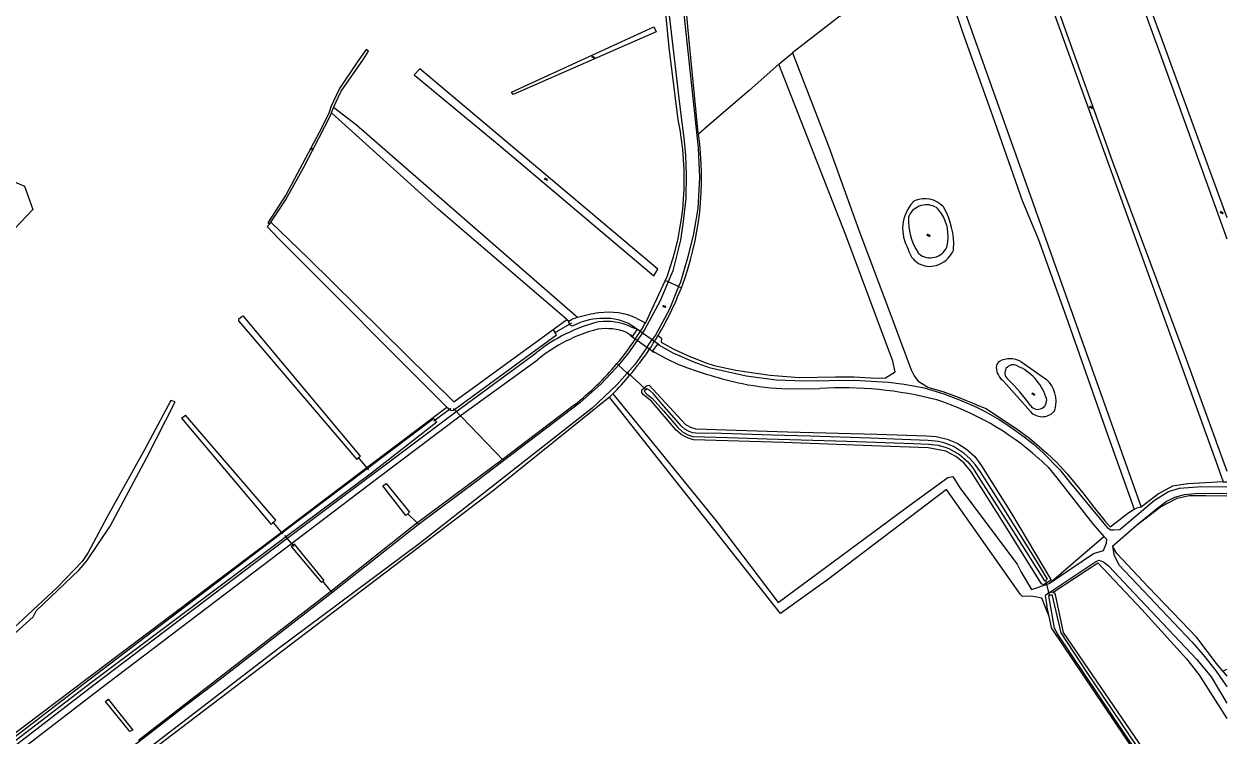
# Model space of a CAD drawing. Extents: x 134297 to 137000, y 403500 to 406000.
# Drawn here: x 136417 to 137000, y 404663 to 405008 of the extents above; entities that cross this region are included whole.
import ezdxf

# ---------------------------------------------------------------- set-up
doc = ezdxf.new("R2010")
doc.units = 0
for name, color, linetype in [('gg-afsc-draadraster', 7, 'Continuous'), ('gg-afsc-lijn draadraster', 7, 'Continuous'), ('gg-knt-bronhoudergrens', 7, 'Continuous'), ('gg-knt-onverhard', 7, 'Continuous'), ('gg-knt-verharding', 7, 'Continuous'), ('gg-kntw-bovenkant insteek waterloop', 7, 'Continuous'), ('gg-kntw-waterlijn', 7, 'Continuous'), ('gg-kwrk-duiker nz buis', 7, 'Continuous'), ('gg-kwrk-kunstwerk niveau 01', 7, 'Continuous'), ('gt-grn-groengrens', 7, 'Continuous'), ('gt-grn-vlakafsluiter', 7, 'Continuous'), ('gt-symb-watersymbool', 7, 'Continuous')]:
    doc.layers.add(name, color=color, linetype=linetype)

# ---------------------------------------------------------------- blocks, each defined once
blk = doc.blocks.new('gt0-WA')
at = {"layer": 'gt-symb-watersymbool'}
for centre, start, end in [((-0.32, 0.02), 28.07249, 151.92751), ((0.43, 0.42), 208.07248, 331.92751), ((-0.32, -0.43), 28.07249, 151.92751), ((0.43, -0.03), 208.07248, 331.92751)]:
    blk.add_arc(centre, 0.425, start, end, dxfattribs=at)

msp = doc.modelspace()

# ---------------------------------------------------------------- linework, layer by layer
at = {"layer": 'gg-afsc-draadraster'}
for p, q in [((136566.28, 404965.17), (136618.09, 404918.29)), ((136680.35, 404865), (136618.09, 404918.29)), ((136555.12, 404894.48), (136536.91, 404912.1)), ((136622.1, 404822.52), (136541.02, 404903.92)), ((136673.71, 404860.17), (136680.35, 404865)), ((136493.56, 404817.17), (136495.53, 404818.69)), ((136421.76, 404721.07), (136423.28, 404723.84))]:
    msp.add_line(p, q, dxfattribs=at)
for points in [[(136685.4, 404865.94), (136645.81, 404900.43), (136578.47, 404959.17), (136567.27, 404967.76)], [(136536.37, 404911.3), (136535.17, 404910.02), (136541.02, 404903.92)], [(136555.12, 404894.48), (136625.49, 404825.14), (136673.71, 404860.17)], [(136490.49, 404825.08), (136488.39, 404825.82), (136475.92, 404802.22), (136457.51, 404769.04), (136448.46, 404752.09), (136445.48, 404747.83), (136433.38, 404735.25), (136395.84, 404700.3), (136365.44, 404672.56)], [(136423.28, 404723.84), (136444.09, 404743.83), (136447.83, 404748.09), (136459.05, 404764.98), (136476.79, 404798.18), (136490.49, 404825.08)], [(136375.68, 404636.86), (136396.99, 404652.69), (136448.01, 404691.08), (136541.44, 404761.58), (136583.58, 404793.52), (136622.1, 404822.52)], [(136998.22, 404786.4), (136998.23, 404786.38), (136980.99, 404785.38), (136973.68, 404784.24), (136966.81, 404780.63), (136958.52, 404774.09)], [(136366.55, 404671.43), (136394.67, 404696.68), (136421.76, 404721.07)]]:
    msp.add_lwpolyline(points, dxfattribs=at)
at = {"layer": 'gg-afsc-lijn draadraster'}
for p, q in [((136622.1, 404822.52), (136541.02, 404903.92)), ((136493.56, 404817.17), (136495.53, 404818.69))]:
    msp.add_line(p, q, dxfattribs=at)
for points in [[(136685.4, 404865.94), (136645.81, 404900.43), (136578.47, 404959.17), (136567.27, 404967.76)], [(136536.37, 404911.3), (136535.17, 404910.02), (136541.02, 404903.92)], [(136490.49, 404825.08), (136488.39, 404825.82), (136475.92, 404802.22), (136457.51, 404769.04), (136448.46, 404752.09), (136445.48, 404747.83), (136433.38, 404735.25), (136395.84, 404700.3), (136365.44, 404672.56)], [(136423.28, 404723.84), (136444.09, 404743.83), (136447.83, 404748.09), (136459.05, 404764.98), (136476.79, 404798.18), (136490.49, 404825.08)], [(136375.68, 404636.86), (136396.99, 404652.69), (136448.01, 404691.08), (136541.44, 404761.58), (136583.58, 404793.52), (136622.1, 404822.52)], [(136998.22, 404786.4), (136998.23, 404786.38), (136980.99, 404785.38), (136973.68, 404784.24), (136966.81, 404780.63), (136958.52, 404774.09)], [(136366.55, 404671.43), (136394.67, 404696.68), (136421.76, 404721.07)]]:
    msp.add_lwpolyline(points, dxfattribs=at)
at = {"layer": 'gg-knt-bronhoudergrens'}
for p, q in [((136812.43, 405011.93), (136789.51, 404994.2)), ((136748.04, 404958.27), (136744.02, 404954.76)), ((136787.23, 404831.39), (136802.77, 404831.58)), ((136989.85, 404779.69), (137000, 404779.65)), ((136944.6, 404755.22), (136956.11, 404765.27)), ((136997.96, 404694.75), (137000, 404695.63)), ((136997.96, 404694.75), (137000, 404692.29))]:
    msp.add_line(p, q, dxfattribs=at)
for points in [[(136789.51, 404994.2), (136807.14, 404948.57), (136821.78, 404908.23), (136835.8, 404871.04), (136847.03, 404840.63), (136848.51, 404837.76), (136850.29, 404835.31), (136855.15, 404832.18), (136858.35, 404831.25), (136862.35, 404830.09), (136870.29, 404827.29), (136873.36, 404825.9), (136876.54, 404824.6), (136879.83, 404823.26), (136883.35, 404821.83), (136891.35, 404816.64), (136897.82, 404812.45), (136904.43, 404807.51), (136912.81, 404800.29), (136917.37, 404795.97), (136922.57, 404790.22), (136930.2, 404780.98), (136935.45, 404774.07), (136940.85, 404767.56), (136943.45, 404764.62)], [(136782.94, 404988.71), (136768.54, 404975.99), (136748.04, 404958.27)], [(136792.88, 404836.97), (136810.35, 404837.27), (136819.41, 404837.24), (136827.48, 404836.8), (136831.23, 404836.6), (136834.7, 404836.7), (136839.24, 404839.58), (136838.18, 404844.8), (136815.4, 404905.87), (136782.94, 404988.71)], [(136724.5, 404857.26), (136726.19, 404855.97), (136726.02, 404853.95), (136731.78, 404850.86), (136738.4, 404847.7), (136747.63, 404843.97), (136751.71, 404842.65), (136757.55, 404841.47), (136762.15, 404840.54), (136770.78, 404839.25), (136778.68, 404838.09), (136782.75, 404837.74), (136792.88, 404836.97)], [(136722.67, 404849.19), (136728.33, 404846.08), (136734.43, 404843.23)], [(136900.01, 404731.82), (136864.16, 404782.62), (136806.48, 404738.97), (136783.74, 404722.56), (136700.9, 404827.39)], [(136702.57, 404829), (136752.53, 404767.5), (136782.7, 404727.95), (136847.65, 404776.1), (136864.85, 404788.53), (136867.23, 404788.93), (136870.67, 404783.51), (136898.45, 404746.47), (136900.3, 404742.63), (136905.39, 404734.31), (136913.87, 404737.15)], [(136908.54, 404797.93), (136913.37, 404793.48), (136917.53, 404788.35), (136934.89, 404766.14), (136940.33, 404759.98)], [(136956.11, 404765.27), (136967.89, 404774.27), (136975.96, 404778.5), (136981.78, 404779.69), (136989.85, 404779.69)], [(136943.45, 404764.62), (136952.56, 404771.55), (136955.04, 404773.2)], [(136913.87, 404737.15), (136925.46, 404747.09), (136940.33, 404759.98)], [(136997.96, 404694.75), (136995.01, 404698.33), (136985.35, 404711.03), (136962.07, 404735.37), (136946.59, 404751.64), (136944.6, 404755.22)], [(136915.79, 404732.88), (136937.52, 404747.11), (136958.74, 404724.56), (136980.35, 404700.61), (136986.43, 404693.02), (137000, 404671.82)], [(136913.9, 404721.11), (136910.27, 404730.11), (136905.4, 404731.01), (136900.95, 404730.82), (136900.01, 404731.82)]]:
    msp.add_lwpolyline(points, dxfattribs=at)
for centre, radius, start, end in [((136808.42, 405033.16), 203.83, 248.71763, 257.80092), ((136791.94, 404967.59), 136.28, 258.74845, 268.01968), ((136813.82, 404651.16), 180.76, 75.3829, 93.50217), ((136817.59, 404696.11), 136.52, 48.22565, 72.15124)]:
    msp.add_arc(centre, radius, start, end, dxfattribs=at)
at = {"layer": 'gg-knt-onverhard'}
msp.add_line((136913.22, 404732.33), (136936.02, 404747.45), dxfattribs=at)
for points in [[(136725.04, 404852.51), (136731.62, 404848.92), (136742.16, 404844.39), (136749.23, 404841.79), (136767.06, 404837.7), (136781.77, 404835.81), (136795.26, 404835.31), (136819.7, 404835.7), (136830.39, 404835.03), (136836.07, 404834.67), (136843.6, 404833.61), (136853.34, 404831.87), (136862.92, 404828.93), (136870.51, 404826.11), (136878.69, 404822.5), (136882.96, 404820.39), (136889.64, 404816.59), (136895.4, 404812.81), (136901.83, 404808.17), (136906.18, 404804.73), (136910.93, 404800.47), (136919.06, 404792.27), (136924.26, 404785.8), (136941.99, 404764.24), (136943.73, 404763.12), (136945.21, 404763.21)], [(136945.21, 404763.21), (136948.09, 404763.26), (136964.85, 404777.51), (136971.71, 404781.69), (136977.01, 404783.34), (136987.8, 404784.06), (137000, 404783.91)], [(136956.11, 404765.27), (136966.49, 404773.85), (136970.58, 404776.82), (136974.76, 404779.02), (136979.4, 404780.28), (136986.19, 404780.96), (137000, 404780.72)], [(136913.87, 404737.15), (136935.31, 404751.62), (136940.29, 404753.16), (136941.73, 404756.61), (136941.89, 404758.46), (136940.33, 404759.98)], [(136944.6, 404755.22), (136945.19, 404751.12), (136947.66, 404746.18), (136983.09, 404708.79), (136988.54, 404702.58), (136994.76, 404694.7), (136999.85, 404687.39), (137000, 404687.14)], [(136936.02, 404747.45), (136937.87, 404748.42), (136940.23, 404747.7), (136942.85, 404745.49), (136955.09, 404732.53), (136985.43, 404700.38), (136992.38, 404691.88), (137000, 404679.21)]]:
    msp.add_lwpolyline(points, dxfattribs=at)
at = {"layer": 'gg-knt-verharding'}
for p, q in [((136711.27, 404861.48), (136713.52, 404860.61)), ((136709.33, 404858.74), (136711.22, 404857.39))]:
    msp.add_line(p, q, dxfattribs=at)
for points in [[(136381.76, 404634.63), (136451.12, 404688.05), (136543.95, 404758.39), (136626.52, 404820.32), (136665.44, 404848.88)], [(136384.78, 404632.77), (136453.77, 404685.84), (136545.65, 404755.6), (136587.95, 404787.62), (136629.23, 404818.77), (136666.02, 404845.47)]]:
    msp.add_lwpolyline(points, dxfattribs=at)
for centre, radius, start, end in [((136714.84, 404787.07), 79.13, 103.90885, 128.63443), ((136713.6, 404787.67), 74.86, 104.19411, 129.46486), ((136699.49, 404833.46), 27.13, 68.74311, 99.00807), ((136699.28, 404835.13), 28.95, 65.5324, 96.85432)]:
    msp.add_arc(centre, radius, start, end, dxfattribs=at)
at = {"layer": 'gg-kntw-bovenkant insteek waterloop'}
for p, q in [((136863.57, 405041), (136958.52, 404774.09)), ((136566.28, 404965.17), (136567.27, 404967.76)), ((136536.37, 404911.3), (136536.91, 404912.1)), ((136722.43, 404886.23), (136724.37, 404889.45)), ((136727.97, 404883.9), (136718.39, 404863.38)), ((136727.97, 404883.9), (136728.79, 404885.66)), ((136680.35, 404865), (136681.32, 404864.17)), ((136681.32, 404864.17), (136682.89, 404865.11)), ((136714.24, 404865.54), (136718.39, 404863.38)), ((136713.19, 404861.21), (136713.72, 404860.89)), ((136900.2, 404844.6), (136912.68, 404836.02)), ((136892.01, 404834.95), (136904.79, 404820.4)), ((136700.9, 404827.39), (136647.18, 404784.1)), ((136701.23, 404827.66), (136700.9, 404827.39)), ((136998.22, 404786.4), (137000, 404786.4)), ((136955.04, 404773.2), (136956.26, 404773.59)), ((136958.52, 404774.09), (136956.26, 404773.59)), ((136915.79, 404732.88), (136916.68, 404732.39)), ((136916.68, 404732.39), (136920.71, 404713.4)), ((136913.9, 404721.11), (136912.8, 404726.34)), ((136915.14, 404715.24), (136913.9, 404721.11))]:
    msp.add_line(p, q, dxfattribs=at)
for points in [[(136881.64, 405109.5), (136994.62, 404796.38), (136998.22, 404786.4)], [(136884, 405110.49), (136893.78, 405082.6), (136919.37, 405011.7), (136944.38, 404941.93), (136979.55, 404847.58), (137000, 404791.48)], [(136812.43, 405011.93), (136814.71, 405013.7), (136859.29, 405042.14), (136871.99, 405004.17), (136886.41, 404963.69), (136900.89, 404922.66), (136908.64, 404904.03), (136922, 404866.85), (136942.3, 404808.8), (136955.04, 404773.2)], [(136735.86, 405038.34), (136739.33, 405000), (136743.64, 404957.27)], [(136960.41, 405022.63), (136967.74, 405002.43), (136990.89, 404939.06), (137000, 404914.48)], [(136734.23, 404961.66), (136729.91, 404996.81), (136727.87, 405016.39)], [(136957.46, 405021.55), (136968.12, 404992.25), (136979.55, 404960.52), (137000, 404904.01)], [(136653.41, 404975.17), (136722.39, 405006.79), (136723.49, 405004.38), (136654.24, 404973.94), (136653.41, 404975.17)], [(136567.27, 404967.76), (136570.95, 404975.65), (136581.77, 404991.18), (136584.17, 404995.02), (136583.11, 404995.74), (136578.77, 404989.64), (136570.11, 404976.97), (136566.01, 404968.02), (136565.19, 404965.31), (136561.54, 404958.04), (136544.31, 404925.6), (136535.43, 404911.82), (136536.37, 404911.3)], [(136724.37, 404889.45), (136609.03, 404986.35), (136606.38, 404983.51), (136648.54, 404948.64), (136722.43, 404886.23)], [(136536.91, 404912.1), (136544.02, 404922.78), (136552.95, 404938.78), (136565.37, 404962.81), (136566.28, 404965.17)], [(136522.94, 404866.41), (136521.23, 404865.01), (136521.23, 404864.4), (136578.53, 404797.14), (136580.33, 404798.77), (136523.62, 404866.55), (136522.94, 404866.41)], [(136622.1, 404822.52), (136624.18, 404821.01), (136625.36, 404821.04), (136675.32, 404857.52), (136674.34, 404859.3), (136673.71, 404860.17)], [(136686.13, 404863.24), (136682.83, 404861.7), (136681.72, 404862.44), (136681.08, 404864.03), (136681.32, 404864.17)], [(136718.83, 404832.85), (136720.17, 404833.23), (136735.85, 404816.17), (136737.75, 404814.14), (136740.1, 404812.83), (136742.69, 404812.11), (136787.09, 404810.59), (136830.49, 404809.44), (136854.49, 404808.64), (136859.11, 404808.27), (136864.41, 404807.06), (136869.29, 404805.04), (136873.85, 404802.15), (136877.85, 404798.57), (136881.18, 404794.2), (136895.64, 404770.97), (136914.94, 404738.78), (136911.13, 404736.49), (136910.1, 404736.92), (136890.12, 404769.12), (136875.96, 404791.61), (136872.64, 404795.55), (136868.61, 404798.6), (136863.92, 404801.16), (136855.22, 404802.89), (136828.04, 404803.87), (136785.3, 404805.49), (136741.65, 404806.79), (136738.7, 404807.74), (136735.6, 404809.36), (136733.03, 404811.55), (136721.23, 404825.38), (136717.48, 404828.48), (136716.66, 404829.64), (136716.57, 404830.95), (136718.83, 404832.85)], [(136683.96, 404823.72), (136649.67, 404797.57), (136606.78, 404765.74), (136566.73, 404733.83), (136472.76, 404661.13)], [(136493.56, 404817.17), (136536.99, 404765.75), (136539.3, 404767.74), (136495.53, 404818.69)], [(136398.68, 404652.17), (136399.71, 404652.91), (136448.68, 404690.55), (136541.52, 404761.15), (136583.62, 404792.87), (136615.77, 404817.08), (136617.32, 404815.32), (136585.59, 404790.59), (136543.89, 404759.49), (136450, 404689.19), (136400.86, 404651.54), (136399.56, 404650.94), (136398.68, 404652.17)], [(136604, 404771.71), (136602.25, 404770.03), (136591.22, 404784.52), (136592.75, 404785.58), (136604, 404771.71)], [(136647.18, 404784.1), (136646.52, 404783.57), (136645.35, 404782.68)], [(136645.35, 404782.68), (136405.94, 404600.51), (136395.73, 404593.35), (136394.26, 404593.91)], [(136548.3, 404756.12), (136546.68, 404755.03), (136561.29, 404737.74), (136562.69, 404738.62), (136548.3, 404756.12)], [(136913.22, 404732.33), (136911.95, 404731.15), (136912.8, 404726.34)], [(136915.79, 404732.88), (136914.61, 404732.78), (136913.22, 404732.33)], [(136915.14, 404715.24), (136965.55, 404640.47), (137000, 404589.59)], [(136920.71, 404713.4), (136973.36, 404636.52), (137000, 404596.53)], [(136470.01, 404666.14), (136468.61, 404665.47), (136456.8, 404680.01), (136458.07, 404681.12), (136470.01, 404666.14)]]:
    msp.add_lwpolyline(points, dxfattribs=at)
for centre, radius, start, end in [((136597.88, 404933.22), 139.29, 340.06045, 11.78054), ((136597.09, 404933.48), 148.46, 339.05756, 8.24226), ((136603.28, 404934.45), 142.2, 8.21248, 9.23523), ((136853.66, 404911.17), 12.34, 44.90648, 112.08854), ((136862.02, 404908.94), 19.1, 137.48652, 211.05342), ((136850.15, 404919.83), 3, 112.10346, 137.51761), ((136860.26, 404917.75), 3.02, 29.3138, 44.87461), ((136830.18, 404900.91), 37.49, 357.38099, 29.2397), ((136855.98, 404901.31), 10.57, 192.1333, 287.61806), ((136855.5, 404903.95), 13.23, 286.13837, 333.21869), ((136864.64, 404899.34), 3, 333.18774, 357.39014), ((136727.98, 404885.99), 0.877, 337.75305, 342.13476), ((136597.16, 404933.45), 148.39, 329.11106, 339.06105), ((136703.59, 404807.24), 61.46, 107.21565, 109.68165), ((136703.87, 404806.46), 62.28, 97.41978, 107.24396), ((136698.23, 404832.95), 32.62, 87.34243, 111.76923), ((136700.49, 404835.61), 32.94, 65.31055, 98.14199), ((136699.39, 404841.33), 24.2, 55.23477, 89.17763), ((136598.4, 404932.9), 138.68, 326.02573, 327.95127), ((136598.71, 404932.7), 138.31, 327.9524, 329.91702), ((136597.97, 404933.15), 139.17, 319.96914, 326.04075), ((136595.93, 404934.25), 149.86, 326.05022, 327.82764), ((136595.77, 404934.3), 150.02, 327.84342, 329.10115), ((136597.28, 404933.35), 148.24, 319.88831, 326.05121), ((136597.94, 404933.15), 139.2, 308.16941, 319.97707), ((136891.26, 404842.04), 3, 119.26626, 183.15008), ((136897.47, 404842.39), 9.23, 183.183, 233.6954), ((136894.94, 404835.45), 10.55, 60.08646, 119.23113), ((136596.76, 404933.77), 148.91, 315.28294, 319.89022), ((136902.5, 404825.32), 14.77, 345.36692, 46.44521), ((136574.36, 404956.35), 180.72, 314.59277, 315.19336), ((136910.48, 404825.75), 7.82, 223.23357, 314.9167), ((136913.89, 404822.34), 3, 314.88684, 345.37996)]:
    msp.add_arc(centre, radius, start, end, dxfattribs=at)
at = {"layer": 'gg-kntw-waterlijn'}
for p, q in [((136716.93, 404858.61), (136714.28, 404854.79)), ((136719, 404851.44), (136721.68, 404855.24))]:
    msp.add_line(p, q, dxfattribs=at)
for points in [[(136730.81, 405074.51), (136731.68, 405062.83), (136743.87, 404948.11), (136744.6, 404933.86), (136743.68, 404918.73), (136741.63, 404906.57), (136738.9, 404895.31), (136735.32, 404883.14), (136734.44, 404881)], [(136723.49, 405073.64), (136725.88, 405048.7), (136726.22, 405039.88), (136726, 405038.28), (136725.09, 405037.12), (136725.09, 405036.06), (136727.35, 405032.29), (136729.03, 405019.17), (136734.53, 404972.24), (136735.6, 404962.84), (136737.01, 404953), (136737.73, 404944.39), (136738.13, 404935.37), (136737.88, 404923.83), (136736.64, 404912.43), (136735.38, 404903.42), (136731.58, 404888.62), (136729.36, 404883.28)], [(136729.36, 404883.28), (136725.37, 404873.7), (136718.1, 404860.29), (136716.93, 404858.61)], [(136734.44, 404881), (136729.93, 404870.07), (136723.24, 404857.44), (136721.68, 404855.24)], [(136714.28, 404854.79), (136710.18, 404848.89), (136705.26, 404842.95)], [(136719, 404851.44), (136713.36, 404843.45), (136709.42, 404839)], [(136705.26, 404842.95), (136704.05, 404841.49), (136696.9, 404833.84), (136686.55, 404824.66), (136636.89, 404786.92), (136608.34, 404765.49), (136565.56, 404731.85), (136509.64, 404688.6), (136495.78, 404678.11), (136480.58, 404666.21), (136462.34, 404652.19), (136445.93, 404639.88), (136413.86, 404615.42), (136393.71, 404599.81)], [(136709.42, 404839), (136704.61, 404833.57), (136692.6, 404822.08), (136608.69, 404756.42), (136539.82, 404704.98), (136406.07, 404602.23)], [(136717.7, 404830.36), (136718.97, 404828.89), (136721.65, 404826.85), (136727.09, 404820.81), (136734.02, 404812.74), (136736.34, 404810.53), (136738.82, 404809.18), (136741.28, 404808.33), (136746.99, 404808.17), (136758.16, 404807.84), (136777.35, 404807.28), (136815.91, 404806), (136848.23, 404804.92), (136855.45, 404804.68), (136860.05, 404804.06), (136863.93, 404803.02), (136865.31, 404802.56), (136870.46, 404799.59), (136874.53, 404796.11), (136876.83, 404793.31), (136880.71, 404787.2), (136893.8, 404766.6), (136911.7, 404738.42), (136913.05, 404739.28), (136907.72, 404748.14), (136891.37, 404774.4), (136880.6, 404791.15), (136877.99, 404794.8), (136875.48, 404797.76), (136872.8, 404800.16), (136867.93, 404803.38), (136863.54, 404805.12), (136860.25, 404805.89), (136855.22, 404806.44), (136842.62, 404806.87), (136827.43, 404807.53), (136798.11, 404808.43), (136779.8, 404808.98), (136755.41, 404809.73), (136742.68, 404809.95), (136741.35, 404810.17), (136739.46, 404810.75), (136737.43, 404811.87), (136735.74, 404813.32), (136726.35, 404824.21), (136722.19, 404829.03), (136720.51, 404830.59), (136719.04, 404831.42), (136717.7, 404830.36)], [(137000, 404591.15), (136951.38, 404663.08), (136917.93, 404712.8), (136916.48, 404715.47), (136913.69, 404731.2), (136915.26, 404731.82), (136919.57, 404713.24), (136932.18, 404694.09), (136997.99, 404596.45), (137000, 404593.57)]]:
    msp.add_lwpolyline(points, dxfattribs=at)
for centre, radius, start, end in [((136854.42, 404911.17), 9.39, 58.60126, 152.96859), ((136858.28, 404917.5), 1.98, 42.18037, 58.67325), ((136844.78, 404905.23), 20.23, 344.92205, 42.24812), ((136874.51, 404912.92), 28.73, 176.53058, 213.0489), ((136847.83, 404914.53), 2, 152.95522, 176.52224), ((136856.31, 404903.76), 8.86, 232.23284, 334.6356), ((136852.1, 404898.33), 1.98, 213.01608, 232.36384), ((136896.37, 404839.13), 3.94, 59.62847, 230.22503), ((136888.82, 404819.66), 24.78, 18.67885, 67.34831), ((136833.36, 404772.95), 87.44, 35.22905, 46.2366), ((136908.38, 404825.78), 4.31, 213.69226, 24.92674)]:
    msp.add_arc(centre, radius, start, end, dxfattribs=at)
at = {"layer": 'gg-kwrk-duiker nz buis'}
for p, q in [((136682.46, 404863.3), (136674.08, 404858.31)), ((136709.57, 404839.5), (136718.34, 404831.19)), ((136615.92, 404815.98), (136624.02, 404822.01)), ((136625.3, 404821.83), (136649.6, 404796.79)), ((136584.3, 404792.24), (136579.26, 404798.26)), ((136537.73, 404766.99), (136542.57, 404761.13)), ((136603.07, 404771.02), (136608.37, 404765.88)), ((136543.47, 404760.39), (136548.12, 404754.98)), ((136561.82, 404738.48), (136566.22, 404732.9)), ((136914.09, 404731.53), (136912.22, 404738.75))]:
    msp.add_line(p, q, dxfattribs=at)
at = {"layer": 'gg-kwrk-kunstwerk niveau 01'}
for p, q in [((136713.52, 404860.61), (136713.72, 404860.89)), ((136713.72, 404860.89), (136715.94, 404859.32)), ((136715.94, 404859.32), (136716.93, 404858.61)), ((136712.04, 404856.8), (136711.22, 404857.39)), ((136714.28, 404854.79), (136713.4, 404855.41)), ((136719, 404851.44), (136714.28, 404854.79)), ((136716.93, 404858.61), (136721.68, 404855.24)), ((136721.68, 404855.24), (136722.78, 404854.46)), ((136722.78, 404854.46), (136725.18, 404852.75)), ((136720.24, 404850.56), (136719, 404851.44)), ((136725.18, 404852.75), (136725.04, 404852.51))]:
    msp.add_line(p, q, dxfattribs=at)
for points in [[(136712.04, 404856.8), (136714.38, 404860.05), (136713.52, 404860.61)], [(136713.4, 404855.41), (136711.05, 404857.07), (136711.22, 404857.39)], [(136722.67, 404849.19), (136722.49, 404848.97), (136720.24, 404850.56)], [(136725.04, 404852.51), (136724.19, 404853.03), (136721.83, 404849.85), (136722.67, 404849.19)]]:
    msp.add_lwpolyline(points, dxfattribs=at)
at = {"layer": 'gt-grn-groengrens'}
msp.add_lwpolyline([(136399.22, 404922.94), (136409.08, 404933.33), (136417.67, 404929.58), (136421.62, 404918.36), (136412.92, 404909.06)], dxfattribs=at)
at = {"layer": 'gt-grn-vlakafsluiter'}
for p, q in [((136782.94, 404988.71), (136789.51, 404994.2)), ((136729.36, 404883.28), (136727.97, 404883.9)), ((136734.44, 404881), (136729.36, 404883.28)), ((136734.44, 404881), (136735.75, 404880.41)), ((136712.04, 404856.8), (136713.4, 404855.41)), ((136704.53, 404843.64), (136705.26, 404842.95)), ((136709.42, 404839), (136705.26, 404842.95)), ((136709.42, 404839), (136710.65, 404837.84))]:
    msp.add_line(p, q, dxfattribs=at)

# ---------------------------------------------------------------- block references
at = {"layer": 'gt-symb-watersymbool'}
for p in [(136693.04, 404992.07), (136934.12, 404967.79), (136556.83, 404947.61), (136670.16, 404932.96), (136997.43, 404916.75), (136855.37, 404905.77)]:
    msp.add_blockref('gt0-WA', p, dxfattribs=at)
for p, rotation in [((136727.53, 404871.32), -171.02737338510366), ((136906.28, 404828.84), 180)]:
    msp.add_blockref('gt0-WA', p, dxfattribs=dict(at, rotation=rotation))

doc.saveas('drawing.dxf')
